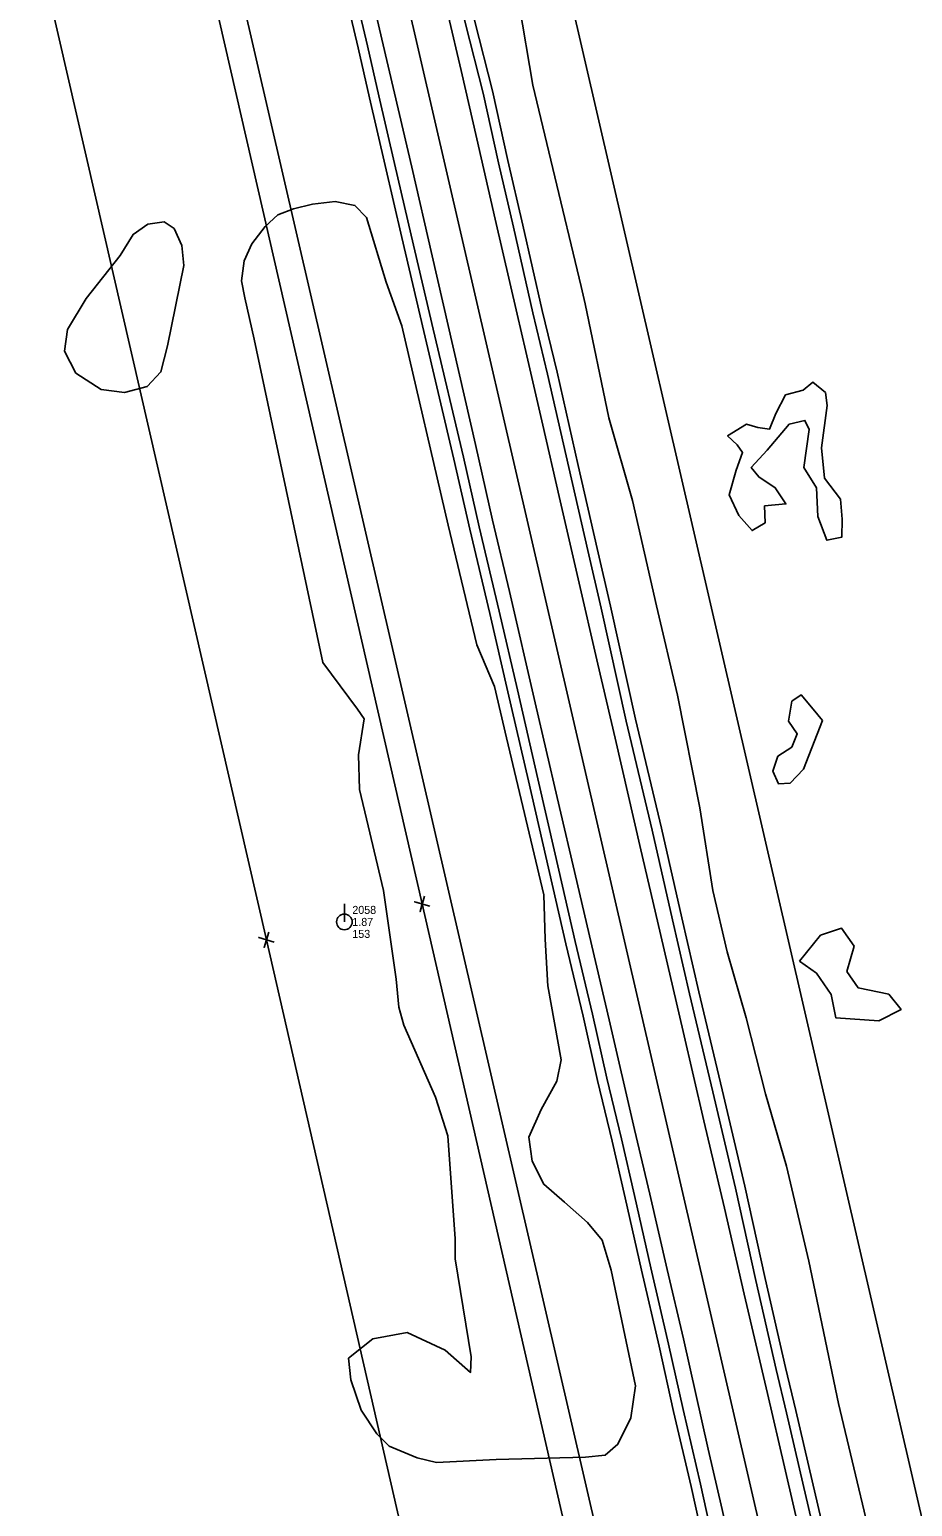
# Model space of a CAD drawing. Extents: x 3040896 to 3051146, y 687568 to 732976.
# Drawn here: x 3045900 to 3046175.9, y 712000.1 to 712461.6 of the extents above; entities that cross this region are included whole.
import ezdxf

# ---------------------------------------------------------------- set-up
doc = ezdxf.new("R2010")
doc.units = 0
for name, color, linetype in [('Exist Horizontal Alignment', 7, 'Continuous'), ('Exist Other Culture Area Outline', 7, 'Continuous'), ('Exist Property Corner CELL', 7, 'Continuous'), ('Exist Right of Way Easement Line', 7, 'Continuous'), ('Exist Right of Way Line', 7, 'Continuous'), ('Exist Roads EOP', 7, 'Continuous'), ('Exist Roads EOT', 7, 'Continuous'), ('Exist Utilities Power Pole CELL', 7, 'Continuous'), ('Exist Utilities Power Pole Cogo Comment', 7, 'Continuous'), ('Exist Utilities Power Pole Cogo Elevation', 7, 'Continuous'), ('Exist Utilities Power Pole Cogo Number', 7, 'Continuous'), ('Exist Utilities Telephone UG Cable', 7, 'Continuous'), ('Exist Utilities Telephone UG FO', 7, 'Continuous'), ('Exist Vegetation Hedge Row', 7, 'Continuous')]:
    doc.layers.add(name, color=color, linetype=linetype)

# ---------------------------------------------------------------- blocks, each defined once
blk = doc.blocks.new('EXIST UTILITIES POWER POLE')
at = {"layer": 'Exist Utilities Power Pole CELL'}
for q in [(0, 0.1125), (0, 0)]:
    blk.add_line((0, 0), q, dxfattribs=at)
blk.add_circle((0, 0), 0.049, dxfattribs=at)

msp = doc.modelspace()

# ---------------------------------------------------------------- linework, layer by layer
at = {"layer": 'Exist Horizontal Alignment'}
msp.add_line((3046766.27, 709235.61), (3045901.56, 712973.77), dxfattribs=at)
at = {"layer": 'Exist Other Culture Area Outline'}
for points in [[(3046149.29, 712344.1), (3046147.54, 712330.93), (3046148.48, 712321.43), (3046153.49, 712314.85), (3046154.01, 712308.61), (3046153.92, 712302.99), (3046149.22, 712302.02), (3046146.38, 712309.46), (3046145.91, 712318.37), (3046141.96, 712324.79), (3046143.66, 712336.65), (3046142.35, 712339.49), (3046137.38, 712338.25), (3046130.58, 712330.16), (3046125.54, 712324.75), (3046127.89, 712321.81), (3046133.07, 712318.42), (3046136.37, 712313.39), (3046129.72, 712312.77), (3046129.9, 712307.42), (3046125.83, 712305.05), (3046121.63, 712309.75), (3046118.62, 712316.21), (3046120.85, 712323.96), (3046122.83, 712329.41), (3046121.2, 712331.88), (3046118.16, 712334.61), (3046124.06, 712338.3), (3046127.64, 712337.3), (3046131.29, 712336.75), (3046133.26, 712341.59), (3046136.28, 712347.42), (3046141.75, 712348.88), (3046144.82, 712351.4), (3046148.77, 712348.18), (3046149.29, 712344.1)], [(3046147.81, 712245.72), (3046141.92, 712230.49), (3046137.74, 712226.16), (3046134.07, 712225.93), (3046132.25, 712229.91), (3046133.82, 712234.51), (3046138.21, 712237.32), (3046139.94, 712241.49), (3046137.15, 712245.47), (3046138.22, 712251.72), (3046141.13, 712253.74), (3046144.87, 712249.27), (3046147.81, 712245.72)], [(3046140.6, 712170.48), (3046147.22, 712178.67), (3046153.74, 712180.84), (3046157.68, 712175.23), (3046155.47, 712167.26), (3046158.97, 712162.21), (3046168.52, 712160.15), (3046172.41, 712155.41), (3046165.48, 712151.89), (3046152.03, 712152.75), (3046150.53, 712160.1), (3046145.94, 712166.8), (3046140.6, 712170.48)]]:
    msp.add_lwpolyline(points, dxfattribs=at)
at = {"layer": 'Exist Property Corner CELL'}
for p, q in [((3046022.74, 712188.37), (3046022.74, 712188.37)), ((3045974.01, 712177.18), (3045974.01, 712177.18))]:
    msp.add_line(p, q, dxfattribs=at)
for points in [[(3046025.13, 712187.65), (3046020.34, 712189.09), (3046022.74, 712188.37), (3046022.02, 712185.97), (3046023.46, 712190.76)], [(3045976.4, 712176.46), (3045971.61, 712177.9), (3045974.01, 712177.18), (3045973.29, 712174.78), (3045974.73, 712179.57)]]:
    msp.add_lwpolyline(points, dxfattribs=at)
at = {"layer": 'Exist Right of Way Easement Line'}
for points in [[(3047311.08, 706704.36), (3047238.47, 707011.6), (3047165.1, 707317.98), (3047091.74, 707623), (3047017.1, 707928.7), (3046944.37, 708234.99), (3046873.34, 708542.46), (3046800.68, 708848.44), (3046725.3, 709163.99), (3046654.17, 709471.68), (3046584.31, 709774.26), (3046514.1, 710076.47), (3046443.92, 710377.63), (3046373.52, 710680.16), (3046303.59, 710980.75), (3046233.77, 711284.19), (3046162.88, 711585.07), (3046091.66, 711887.82), (3046022.74, 712188.37), (3045953.13, 712491.09)], [(3047262.41, 706692.92), (3047189.83, 707000.03), (3047116.48, 707306.32), (3047043.15, 707611.22), (3046968.48, 707916.99), (3046895.68, 708223.59), (3046824.66, 708531.06), (3046752.04, 708836.86), (3046676.62, 709152.56), (3046605.45, 709460.43), (3046535.6, 709762.97), (3046465.4, 710065.14), (3046395.22, 710366.28), (3046324.82, 710668.82), (3046254.87, 710969.48), (3046185.08, 711272.85), (3046114.21, 711573.61), (3046042.96, 711876.5), (3045974.01, 712177.18), (3045904.41, 712479.85)]]:
    msp.add_lwpolyline(points, dxfattribs=at)
at = {"layer": 'Exist Right of Way Line'}
for p, q in [((3046814.98, 709246.88), (3045950.27, 712985.04)), ((3046717.56, 709224.35), (3045852.84, 712962.5))]:
    msp.add_line(p, q, dxfattribs=at)
at = {"layer": 'Exist Roads EOP'}
for points in [[(3046057.3, 712373.09), (3046051.22, 712399.81), (3046046.57, 712419.97), (3046041.81, 712441.77), (3046036.26, 712463.4), (3046032.11, 712481.28), (3046028.22, 712498.19), (3046024.17, 712515.22), (3046020.12, 712532.96), (3046018.82, 712538.67)], [(3046026.18, 712367.96), (3046019.28, 712397.32), (3046014.07, 712419.78), (3046009.11, 712440.92), (3046005.58, 712456.56), (3046000.11, 712479.96)], [(3046164.55, 711909.57), (3046158.56, 711934.58), (3046153.7, 711955.63), (3046148.79, 711977), (3046141.64, 712007.43), (3046136.56, 712029.38), (3046133.38, 712042.89), (3046127.01, 712070.73), (3046120.64, 712099.56), (3046113.53, 712129.63), (3046106.27, 712160.29), (3046100.92, 712183.4), (3046094.56, 712211.43), (3046086.5, 712245.45), (3046078.66, 712280.76), (3046074.47, 712298.81), (3046068.51, 712324.73), (3046061.92, 712353.91), (3046057.3, 712373.09)], [(3046026.18, 712367.96), (3046035.57, 712328.02), (3046040.52, 712306.17), (3046046.76, 712279.83), (3046052.45, 712255.28), (3046058.8, 712227.51), (3046064.25, 712203.9), (3046070.53, 712176.61), (3046075.94, 712153.94), (3046080.44, 712133.93), (3046084.99, 712114.94), (3046089.02, 712097.25), (3046094.21, 712074.65), (3046099.68, 712050.86), (3046104.23, 712030.4), (3046109.66, 712007.03), (3046115.53, 711980.54), (3046121.24, 711957.5), (3046133.9, 711902.73)]]:
    msp.add_lwpolyline(points, dxfattribs=at)
at = {"layer": 'Exist Roads EOT'}
for points in [[(3046030.78, 712369.1), (3046025.8, 712390.91), (3046019.44, 712418.58), (3046014.04, 712441.7), (3046010.1, 712458.59), (3046004.78, 712481.5)], [(3046052.37, 712372.71), (3046045.56, 712402.39), (3046039.74, 712427.5), (3046034.86, 712448.78), (3046030.85, 712466.05)], [(3046091.05, 712205.34), (3046083.02, 712240.18), (3046077.57, 712263.32), (3046071.43, 712289.96), (3046065.53, 712315.73), (3046060.42, 712338.03), (3046055.09, 712360.97), (3046052.37, 712372.71)], [(3046030.78, 712369.1), (3046039.32, 712331.92), (3046044.72, 712308.34), (3046049.94, 712286), (3046058.03, 712251.24), (3046064.92, 712221.68), (3046071.03, 712195.36), (3046075.75, 712175.29), (3046081.13, 712152.2), (3046089.1, 712117.89), (3046093.84, 712097.72), (3046099.31, 712074.2), (3046104.34, 712052.45), (3046112.06, 712017.98), (3046116.42, 711999.15), (3046119.63, 711985.16), (3046125.61, 711959.29), (3046128.82, 711945.14), (3046138.35, 711903.79)], [(3046160.02, 711908.04), (3046153.7, 711935.28), (3046147.45, 711962.44), (3046142.08, 711985.95), (3046135.93, 712012.46), (3046130.64, 712035.41), (3046123.39, 712066.49), (3046117.17, 712093.27), (3046110.76, 712120.61), (3046104.29, 712148.55), (3046096.25, 712182.97), (3046091.05, 712205.34)]]:
    msp.add_lwpolyline(points, dxfattribs=at)
at = {"layer": 'Exist Utilities Telephone UG Cable'}
for points in [[(3046023.26, 712367.27), (3046016.35, 712396.64), (3046011.15, 712419.1), (3046006.19, 712440.25), (3046002.66, 712455.89), (3045997.19, 712479.28)], [(3046130.97, 711902.06), (3046118.32, 711956.8), (3046112.61, 711979.86), (3046106.73, 712006.37), (3046101.3, 712029.74), (3046096.75, 712050.19), (3046091.28, 712073.98), (3046086.1, 712096.58), (3046082.06, 712114.26), (3046077.52, 712133.25), (3046073.02, 712153.27), (3046067.6, 712175.92), (3046061.32, 712203.23), (3046055.88, 712226.84), (3046049.52, 712254.61), (3046043.84, 712279.15), (3046037.6, 712305.49), (3046032.64, 712327.35), (3046023.26, 712367.27)]]:
    msp.add_lwpolyline(points, dxfattribs=at)
at = {"layer": 'Exist Utilities Telephone UG FO'}
for points in [[(3046060.23, 712373.76), (3046054.14, 712400.48), (3046049.5, 712420.63), (3046044.73, 712442.46), (3046039.18, 712464.12), (3046035.04, 712481.95), (3046031.14, 712498.87), (3046027.09, 712515.9), (3046023.05, 712533.62), (3046021.75, 712539.34)], [(3046167.47, 711910.27), (3046161.48, 711935.27), (3046156.62, 711956.3), (3046151.71, 711977.68), (3046144.56, 712008.11), (3046139.48, 712030.06), (3046136.3, 712043.57), (3046129.94, 712071.38), (3046123.57, 712100.23), (3046116.44, 712130.33), (3046109.19, 712160.97), (3046103.84, 712184.07), (3046097.49, 712212.11), (3046089.42, 712246.12), (3046081.59, 712281.43), (3046077.39, 712299.49), (3046071.43, 712325.39), (3046064.84, 712354.59), (3046060.22, 712373.79)]]:
    msp.add_lwpolyline(points, dxfattribs=at)
at = {"layer": 'Exist Vegetation Hedge Row'}
for points in [[(3046072.35, 712381.31), (3046063.51, 712418.23), (3046057.29, 712444.21), (3046053.03, 712469.42)], [(3045970.19, 712364.89), (3045967.26, 712377.74), (3045966.24, 712383.05), (3045967.01, 712389.33), (3045969.46, 712394.64), (3045973.65, 712400.04), (3045977.56, 712403.75), (3045982.47, 712405.58), (3045988.44, 712407.03), (3045995.5, 712407.9), (3046001.65, 712406.66), (3046005.25, 712402.85), (3046011.4, 712382.66), (3046016.3, 712369.05)], [(3045943.07, 712362.76), (3045941.01, 712354.62), (3045936.76, 712350.04), (3045929.61, 712348.24), (3045922.39, 712349.09), (3045914.42, 712354.24), (3045910.95, 712361.1), (3045911.86, 712367.87), (3045917.64, 712377.56), (3045928.25, 712390.99), (3045932.36, 712397.61), (3045936.94, 712400.83), (3045942.02, 712401.48), (3045945.17, 712399.41), (3045947.58, 712394.08), (3045948.19, 712387.92), (3045943.07, 712362.76)], [(3046180.15, 711912.24), (3046166.65, 711974.13), (3046152.81, 712032.29), (3046143.6, 712076.77), (3046136.55, 712106.48), (3046130.03, 712129.05), (3046123.98, 712152.83), (3046118.06, 712173.43), (3046113.53, 712192.55), (3046109.48, 712218.43), (3046102.53, 712253.6), (3046095.91, 712281.54), (3046088.49, 712314.43), (3046081.08, 712340.32), (3046073.64, 712375.87), (3046072.35, 712381.31)], [(3046016.3, 712369.05), (3046030.87, 712306.78), (3046039.73, 712269.38), (3046045.28, 712256.3), (3046049.06, 712240.31), (3046060.7, 712191.2), (3046061.13, 712177.41), (3046061.93, 712162.74)], [(3046037.96, 712046.83), (3046033, 712077.49), (3046033.01, 712083.75), (3046030.72, 712115.9), (3046026.89, 712128.01), (3046017, 712150.47), (3046015.35, 712156.09), (3046014.59, 712164.87), (3046010.58, 712192.59), (3046005.8, 712212.76), (3046003.07, 712224.12), (3046002.84, 712235.01), (3046004.57, 712246.23), (3046002.49, 712249.19), (3045991.62, 712263.78), (3045970.19, 712364.89)], [(3046062.01, 712162.75), (3046066.16, 712139.66), (3046064.74, 712132.98), (3046059.87, 712124.12), (3046056.02, 712115.5), (3046057.08, 712108.01), (3046060.72, 712100.78), (3046067.22, 712095.23), (3046074.35, 712088.86), (3046078.97, 712083.3), (3046081.75, 712073.93), (3046089.33, 712037.85), (3046087.89, 712027.83), (3046083.89, 712019.54), (3046079.89, 712016.13), (3046073.73, 712015.51), (3046045.81, 712014.76)], [(3046045.81, 712014.76), (3046027.21, 712013.81), (3046021.12, 712015.3), (3046012.42, 712018.98), (3046008.51, 712022.78), (3046003.66, 712030.17), (3046000.37, 712039.69), (3045999.71, 712046.45), (3046007.28, 712052.49), (3046018.05, 712054.43), (3046029.93, 712048.93), (3046037.85, 712041.98), (3046037.96, 712046.83)]]:
    msp.add_lwpolyline(points, dxfattribs=at)

# ---------------------------------------------------------------- block references
at = {"layer": 'Exist Utilities Power Pole CELL', "xscale": 50, "yscale": 50}
msp.add_blockref('EXIST UTILITIES POWER POLE', (3045998.37, 712182.77), dxfattribs=at)

# ---------------------------------------------------------------- texts
at = {"layer": 'Exist Utilities Power Pole Cogo Comment'}
msp.add_text('153', height=2.5, dxfattribs=at).set_placement((3046000.87, 712177.77))
at = {"layer": 'Exist Utilities Power Pole Cogo Elevation'}
msp.add_text('1.87', height=2.5, dxfattribs=at).set_placement((3046000.87, 712181.52))
at = {"layer": 'Exist Utilities Power Pole Cogo Number'}
msp.add_text('2058', height=2.5, dxfattribs=at).set_placement((3046000.87, 712185.27))

doc.saveas('drawing.dxf')
